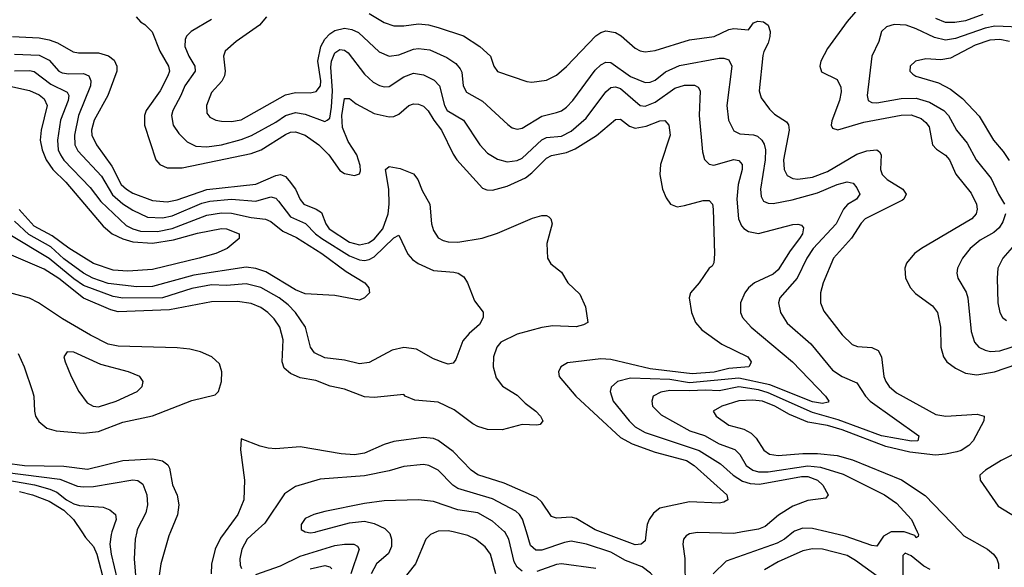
# Model space of a CAD drawing. Header units: inches. Extents: x 1308407 to 1441228, y 959628 to 1036311.
# Tile 301 of 656: x 1352671 to 1356668, y 1009856 to 1012078. Entities that reach past the tile are written whole.
import ezdxf

# ---------------------------------------------------------------- set-up
doc = ezdxf.new("R2010")
doc.units = ezdxf.units.IN
doc.header["$MEASUREMENT"] = 0
doc.layers.add('B3050', color=7, linetype='Continuous')
doc.layers.add('B3051', color=7, linetype='Continuous')

msp = doc.modelspace()

# ---------------------------------------------------------------- linework, layer by layer
at = {"layer": 'B3050', "color": 5}
for points, elevation in [([(1352922.4, 1010000), (1352937.6, 1009977.6), (1352970, 1009940.5), (1352984.1, 1009910), (1353014.4, 1009790)], 2720), ([(1353045.2, 1010000), (1353041.9, 1009990), (1353037.1, 1009950), (1353041.5, 1009910), (1353066.4, 1009806.4)], 2740), ([(1353145.7, 1010000), (1353138.9, 1009970), (1353135.1, 1009890), (1353143.6, 1009790)], 2760), ([(1353282.5, 1010000), (1353276, 1009984), (1353243.4, 1009870), (1353223.1, 1009730)], 2780), ([(1353504.8, 1010000), (1353485.9, 1009974.1), (1353464.4, 1009930), (1353449, 1009869), (1353447.8, 1009830)], 2820), ([(1353627.1, 1010000), (1353594, 1009970), (1353572.5, 1009930), (1353564.1, 1009890), (1353565.5, 1009865.5), (1353570.8, 1009850.8)], 2840), ([(1353831.2, 1010000), (1353850, 1009996.5), (1353870, 1009999), (1353873.5, 1010000)], 2860), ([(1354166.6, 1010000), (1354173.1, 1009993.1), (1354180.7, 1009970), (1354179.6, 1009940.4), (1354168.3, 1009911.7), (1354119.1, 1009870), (1354098.1, 1009830)], 2860), ([(1354362.5, 1010000), (1354338.7, 1009990), (1354319.1, 1009970), (1354277, 1009870), (1354221.3, 1009798.7)], 2880), ([(1354604.1, 1009830), (1354582.1, 1009910), (1354559.8, 1009939.8), (1354521.8, 1009970), (1354490, 1009985.5), (1354430.1, 1010000)], 2880), ([(1354710, 1009841.1), (1354690, 1009857.3), (1354678.4, 1009878.4), (1354656.7, 1009970), (1354639.7, 1009999.7), (1354639.4, 1010000)], 2860), ([(1355605, 1010000), (1355570, 1009993.9), (1355422.7, 1009997.3), (1355390, 1009991.4), (1355376, 1009984), (1355365.4, 1009970), (1355363.2, 1009950), (1355371.4, 1009891.4), (1355372, 1009768), (1355368, 1009750), (1355350, 1009742), (1355320.7, 1009750), (1355290, 1009767.8), (1355232.3, 1009832.3), (1355198.3, 1009858.3), (1355130, 1009883.6), (1355070, 1009917.9), (1354972.3, 1009950), (1354910, 1009962.1), (1354882.5, 1009957.5), (1354790, 1009925.4), (1354766.4, 1009926.4), (1354745, 1009945), (1354727.8, 1010000)], 2840), ([(1355214.1, 1010000), (1355210, 1009963.5), (1355194, 1009950), (1355170, 1009947.2), (1355028.4, 1010000)], 2820), ([(1355812.3, 1010000), (1355775.9, 1009970), (1355746.4, 1009953.6), (1355538.4, 1009881.6), (1355485.6, 1009830)], 2860), ([(1356209.1, 1010000), (1356177.8, 1009982.2), (1356150, 1009942), (1356130, 1009944.2), (1356022.3, 1009982.3), (1355948, 1010000)], 2860), ([(1356314.6, 1010000), (1356319.3, 1009990), (1356318.4, 1009981.6), (1356310, 1009976), (1356305.1, 1009985.1), (1356262.2, 1010000)], 2860), ([(1356489.4, 1010000), (1356504.4, 1009984.4), (1356600.2, 1009930), (1356623.8, 1009910), (1356637.8, 1009890), (1356644.9, 1009870), (1356644.9, 1009850)], 2880), ([(1353630, 1009827.3), (1353730, 1009862.8), (1353810, 1009901.3), (1353950, 1009944.2), (1353990, 1009950.8), (1354026.8, 1009950), (1354041.5, 1009941.5), (1354049.3, 1009930), (1354015, 1009830)], 2840), ([(1356167.2, 1009810), (1356064.3, 1009884.3), (1356030, 1009903.6), (1355930, 1009929.2), (1355890, 1009931.8), (1355850, 1009923.5), (1355750, 1009878.5), (1355694.6, 1009845.4)], 2880), ([(1356367.3, 1009847.3), (1356341.2, 1009861.2), (1356290, 1009902.2), (1356266, 1009914), (1356255.6, 1009904.4), (1356255.7, 1009824.3)], 2880), ([(1353850, 1009849.4), (1353910, 1009863.1), (1353930, 1009858.7), (1353937.4, 1009850)], 2820), ([(1355010, 1009851.4), (1354870.2, 1009869.8), (1354850, 1009867), (1354770, 1009839.9)], 2860)]:
    msp.add_lwpolyline(points, dxfattribs=dict(at, elevation=elevation))
at = {"layer": 'B3051', "color": 5}
for points, elevation in [([(1356090, 1012139.8), (1356030, 1012070.9), (1355950, 1011961.6), (1355922.6, 1011910), (1355918.8, 1011890), (1355926.4, 1011866.4), (1355990, 1011835.8), (1356004.9, 1011804.9), (1356005.9, 1011785.9), (1355999.2, 1011750), (1355968.3, 1011668.2), (1355965.6, 1011650), (1355970, 1011638.7), (1355991.8, 1011631.8), (1356097.5, 1011662.5), (1356250, 1011690.7), (1356290, 1011691.8), (1356330, 1011677.9), (1356350, 1011661.6), (1356363, 1011643), (1356377, 1011570), (1356392.2, 1011552.2), (1356428.9, 1011528.9), (1356445.9, 1011510), (1356470.8, 1011450.8), (1356534, 1011374), (1356554.6, 1011330), (1356558, 1011310), (1356554.4, 1011290), (1356536.3, 1011270), (1356331.3, 1011150), (1356304, 1011130), (1356271.3, 1011090), (1356264.9, 1011070), (1356267.1, 1011030), (1356287.7, 1010990), (1356307.8, 1010967.8), (1356376.9, 1010916.9), (1356396.3, 1010890), (1356408.9, 1010830), (1356410.8, 1010750), (1356421.6, 1010710), (1356435.4, 1010690), (1356470, 1010664.4), (1356510, 1010644.1), (1356557.2, 1010637.2), (1356629, 1010649), (1356810, 1010711.4)], 2920), ([(1353143.8, 1012090), (1353161.7, 1012070), (1353179.2, 1012059.2), (1353208.9, 1012028.9), (1353239.1, 1011950), (1353274.8, 1011890), (1353278.4, 1011870), (1353272.4, 1011850), (1353240.6, 1011790), (1353183.6, 1011710), (1353177.3, 1011690), (1353176.8, 1011650), (1353222.7, 1011510), (1353240.2, 1011490), (1353270, 1011477.8), (1353330, 1011476.6), (1353610, 1011534.7), (1353650.6, 1011550), (1353750, 1011612), (1353770, 1011621.5), (1353790, 1011623.4), (1353830.3, 1011610.3), (1353885.5, 1011570), (1353926.3, 1011530), (1353970, 1011466), (1353990, 1011454.6), (1354030, 1011446.6), (1354050, 1011452.2), (1354054.4, 1011465.6), (1354053.1, 1011486.9), (1354039.3, 1011530), (1354004.2, 1011584.2), (1353981.4, 1011641.4), (1353978, 1011690), (1353990, 1011758.5), (1354010, 1011758.2), (1354036.9, 1011736.9), (1354110, 1011698.2), (1354170, 1011684.3), (1354190, 1011686), (1354210, 1011694.6), (1354250, 1011730.2), (1354270, 1011736.3), (1354290, 1011734.8), (1354310, 1011727.3), (1354329, 1011709), (1354351.6, 1011670), (1354383.8, 1011630), (1354430, 1011532.4), (1354445.1, 1011510), (1354550, 1011395.2), (1354567.6, 1011387.6), (1354590, 1011385.9), (1354650, 1011402.4), (1354723.7, 1011436.3), (1354750, 1011456.5), (1354810, 1011516.6), (1354830, 1011527.7), (1354890, 1011539), (1354925.7, 1011554.3), (1355012, 1011608), (1355090, 1011672.6), (1355110, 1011674.3), (1355146.6, 1011646.6), (1355170, 1011638.6), (1355213.7, 1011646.3), (1355270, 1011668.4), (1355290, 1011668.9), (1355306.5, 1011650), (1355310.9, 1011610), (1355271.7, 1011490), (1355270.2, 1011450.2), (1355280.2, 1011390), (1355295.8, 1011355.8), (1355313.4, 1011330), (1355339.5, 1011319.5), (1355370, 1011323.7), (1355445, 1011345), (1355470, 1011344.9), (1355482.9, 1011330), (1355486.7, 1011310), (1355491.5, 1011128.5), (1355488.6, 1011091.4), (1355482.2, 1011077.8), (1355470, 1011069.7), (1355429.2, 1011010.8), (1355393.7, 1010970), (1355388.5, 1010950), (1355398.3, 1010890), (1355415, 1010850), (1355439.7, 1010819.7), (1355521.5, 1010761.5), (1355627.2, 1010710), (1355640.7, 1010690), (1355637.8, 1010682.2), (1355630.5, 1010669.5), (1355550, 1010662.6), (1355490, 1010648.6), (1355401.4, 1010641.4), (1355230, 1010661.4), (1355070, 1010699.6), (1355030, 1010702.8), (1354894.6, 1010685.4), (1354867.7, 1010670), (1354858, 1010650), (1354861.3, 1010630), (1354927.9, 1010550), (1355110, 1010382.8), (1355156.7, 1010356.7), (1355250, 1010322.8), (1355378.3, 1010290), (1355409.4, 1010270), (1355541.1, 1010150), (1355545.5, 1010130), (1355530, 1010120.5), (1355510, 1010116.8), (1355390, 1010122.2), (1355270, 1010096.2), (1355244.2, 1010075.8), (1355225.8, 1010050), (1355217.5, 1010030), (1355214.1, 1010000)], 2820), ([(1353450, 1012078.7), (1353366.7, 1012030), (1353348, 1012012), (1353342, 1011998), (1353341.5, 1011970), (1353357.8, 1011930), (1353381.9, 1011890), (1353382.8, 1011870), (1353341, 1011810), (1353325.3, 1011770), (1353291.9, 1011710), (1353286.7, 1011690), (1353294.1, 1011650), (1353316.9, 1011617), (1353350, 1011582), (1353385.7, 1011565.7), (1353430, 1011562.2), (1353490, 1011571.1), (1353570, 1011592.1), (1353612.1, 1011607.9), (1353710, 1011661.8), (1353750, 1011689.7), (1353790, 1011701.7), (1353830, 1011695.1), (1353910, 1011665.7), (1353919.1, 1011670), (1353930, 1011679.1), (1353936.9, 1011723.1), (1353940.5, 1011790), (1353934.3, 1011885.7), (1353936.6, 1011910), (1353950, 1011944.2), (1353970, 1011956.9), (1353990, 1011954.8), (1354003.9, 1011943.9), (1354070, 1011856.6), (1354105.1, 1011825.1), (1354131.1, 1011811.1), (1354150, 1011805.6), (1354170, 1011807.1), (1354230, 1011846.2), (1354270, 1011861.7), (1354310, 1011855), (1354353.5, 1011833.5), (1354375.2, 1011810), (1354395.4, 1011730), (1354406.3, 1011710), (1354472.3, 1011670), (1354539, 1011570), (1354570, 1011536.8), (1354610, 1011512.9), (1354650, 1011501.9), (1354690, 1011506.6), (1354710, 1011516.8), (1354790, 1011591), (1354810, 1011599.7), (1354870, 1011605.4), (1354910, 1011626.5), (1354970, 1011678.9), (1355050, 1011786), (1355070, 1011803.1), (1355090, 1011806.2), (1355110, 1011798.4), (1355190, 1011730.6), (1355210, 1011727.5), (1355250, 1011743.4), (1355330, 1011800.7), (1355370, 1011812.8), (1355410, 1011812.5), (1355424.9, 1011804.9), (1355434, 1011790), (1355429.6, 1011690), (1355442.4, 1011542.4), (1355451, 1011511), (1355470, 1011491.7), (1355488.5, 1011488.5), (1355570, 1011511.4), (1355590, 1011506.9), (1355603.8, 1011490), (1355603.9, 1011470), (1355587.2, 1011410), (1355582.8, 1011350), (1355589.6, 1011270), (1355601.5, 1011241.5), (1355610.5, 1011230.5), (1355630, 1011219.3), (1355670, 1011210.1), (1355810, 1011247.7), (1355830, 1011249.1), (1355844.4, 1011244.4), (1355853.5, 1011233.5), (1355848.4, 1011210), (1355836.8, 1011190), (1355799.3, 1011140.7), (1355750, 1011062.8), (1355730, 1011046.3), (1355653.5, 1011010), (1355629.4, 1010990), (1355614.1, 1010970), (1355597.5, 1010930), (1355596.8, 1010890), (1355605.6, 1010870), (1355640.6, 1010830), (1355808, 1010690), (1355942.3, 1010550), (1355955.6, 1010530), (1355953.2, 1010526.8), (1355930, 1010520.7), (1355890, 1010527.4), (1355716.1, 1010596.1), (1355590, 1010624), (1355390, 1010605.3), (1355310, 1010617.8), (1355150, 1010623.4), (1355098.2, 1010610), (1355072.5, 1010587.5), (1355068.6, 1010570), (1355079.8, 1010530), (1355144.7, 1010450), (1355170, 1010425.6), (1355210, 1010403.7), (1355429.6, 1010329.6), (1355515.5, 1010275.5), (1355567.5, 1010230), (1355605.6, 1010205.6), (1355635.8, 1010195.8), (1355673.7, 1010193.7), (1355844.5, 1010224.5), (1355870, 1010224.5), (1355910.1, 1010210), (1355930.9, 1010190), (1355953.7, 1010150), (1355943.4, 1010136.6), (1355870, 1010126.8), (1355810, 1010104), (1355751.6, 1010068.4), (1355697.9, 1010022.1), (1355670, 1010011.3), (1355605, 1010000)], 2840), ([(1353672, 1012090), (1353644.6, 1012055.4), (1353550, 1011989.8), (1353505.4, 1011950), (1353498.2, 1011930), (1353504.6, 1011870), (1353502.2, 1011850), (1353491.8, 1011828.2), (1353450, 1011782.6), (1353429.3, 1011730), (1353430, 1011698.8), (1353442.5, 1011682.5), (1353467.3, 1011670), (1353490, 1011665.9), (1353530, 1011665.1), (1353570, 1011671.3), (1353750, 1011773.1), (1353790, 1011783), (1353850, 1011781.7), (1353873.8, 1011786.2), (1353891.6, 1011810), (1353892.9, 1011830), (1353881.7, 1011910), (1353893.4, 1011970), (1353910, 1011998.8), (1353930, 1012021), (1353950, 1012034.2), (1353990, 1012043.9), (1354018.6, 1012038.6), (1354046.1, 1012026.1), (1354130, 1011948.2), (1354170, 1011930.1), (1354210, 1011935.1), (1354270, 1011958.9), (1354290, 1011961.8), (1354335.4, 1011955.4), (1354405, 1011925), (1354440.7, 1011900.7), (1354459.3, 1011879.3), (1354465.5, 1011865.5), (1354471.3, 1011810), (1354484, 1011784), (1354550, 1011747.9), (1354652.4, 1011652.4), (1354670, 1011639.7), (1354690, 1011634.5), (1354710, 1011638.7), (1354790, 1011686.8), (1354850, 1011701.4), (1354870, 1011708.9), (1354890, 1011723.2), (1354915.9, 1011750), (1355007.1, 1011872.9), (1355030, 1011895.7), (1355050, 1011906.1), (1355070, 1011905), (1355150, 1011847.3), (1355210, 1011823.6), (1355230, 1011824.3), (1355250, 1011832.5), (1355292.7, 1011867.3), (1355350, 1011892.7), (1355510, 1011922), (1355530, 1011922.4), (1355550, 1011915.9), (1355561.6, 1011890), (1355541.9, 1011730), (1355548.8, 1011670), (1355570, 1011627.1), (1355594.8, 1011614.8), (1355650, 1011611.5), (1355665.8, 1011605.8), (1355683.4, 1011590), (1355692.8, 1011572.8), (1355698, 1011550), (1355697.4, 1011510), (1355678.8, 1011390), (1355680.9, 1011360.9), (1355690, 1011341.6), (1355710, 1011333.6), (1355730, 1011333), (1355806.7, 1011346.7), (1355910, 1011375.4), (1355990, 1011409.6), (1356030, 1011420.9), (1356054.3, 1011414.3), (1356070, 1011396), (1356081.8, 1011370), (1356067.9, 1011350), (1356031.7, 1011328.3), (1356014.7, 1011310), (1355985.1, 1011250), (1355892.6, 1011150), (1355867, 1011110), (1355826.9, 1011030), (1355756.8, 1010950), (1355751, 1010930), (1355759.8, 1010890), (1355786.6, 1010846.6), (1355882.9, 1010762.9), (1355970, 1010656.6), (1356010, 1010630.1), (1356070, 1010604.5), (1356105.1, 1010550), (1356123.7, 1010530), (1356321.1, 1010390), (1356317.3, 1010370), (1356291.4, 1010368.6), (1356170, 1010390), (1355994, 1010454), (1355890, 1010483.8), (1355710, 1010564.5), (1355670, 1010576.9), (1355590, 1010588.5), (1355510, 1010572), (1355455.6, 1010575.6), (1355390, 1010571.7), (1355310, 1010573.8), (1355273.4, 1010566.6), (1355242.4, 1010550), (1355236.9, 1010530), (1355240.2, 1010510), (1355274.7, 1010474.7), (1355391.1, 1010410), (1355450.6, 1010390.6), (1355510, 1010357.5), (1355573.8, 1010333.8), (1355594.1, 1010314.1), (1355619.9, 1010270), (1355647.8, 1010250), (1355670, 1010244.3), (1355710, 1010243.7), (1355870, 1010268.4), (1355921.9, 1010261.9), (1356013.9, 1010233.9), (1356181.3, 1010150), (1356230, 1010117.1), (1356291.2, 1010050), (1356314.6, 1010000)], 2860), ([(1354090, 1012102.7), (1354150, 1012067.5), (1354190, 1012053.4), (1354230, 1012053), (1354290, 1012061.7), (1354330, 1012057.5), (1354370, 1012046.4), (1354472.7, 1012012.7), (1354538.2, 1011970), (1354582.3, 1011930), (1354595.5, 1011890), (1354610, 1011868.2), (1354730, 1011828.1), (1354750, 1011825.4), (1354810, 1011832.7), (1354850, 1011852.8), (1354890, 1011887.7), (1355010, 1012012.2), (1355030, 1012026.3), (1355050, 1012032.5), (1355090, 1012025.6), (1355112.4, 1012012.4), (1355170, 1011963), (1355190, 1011951.6), (1355210, 1011947.4), (1355250, 1011953.6), (1355390, 1011996.1), (1355489.6, 1012010), (1355550, 1012038.6), (1355570, 1012042.2), (1355630, 1012036.4), (1355650, 1012065.5), (1355668, 1012072), (1355690.2, 1012070.2), (1355710, 1012056.4), (1355717.2, 1012030), (1355715.6, 1012010), (1355710, 1011982.7), (1355691.3, 1011948.7), (1355687.7, 1011932.3), (1355673.4, 1011790), (1355681.4, 1011761.4), (1355714.5, 1011714.5), (1355734.5, 1011694.5), (1355783.7, 1011663.7), (1355792, 1011652), (1355794.1, 1011630), (1355771.2, 1011510), (1355774.8, 1011470), (1355786.4, 1011446.4), (1355810, 1011433.4), (1355830, 1011430.5), (1355890, 1011439.6), (1355950, 1011461.8), (1356070, 1011532.4), (1356110, 1011546.6), (1356150.1, 1011550.1), (1356161.7, 1011541.7), (1356167.9, 1011530), (1356166.1, 1011470), (1356172.5, 1011450), (1356192.4, 1011430), (1356256.2, 1011390), (1356270.2, 1011370), (1356260.8, 1011350), (1356254.2, 1011345.8), (1356103.2, 1011270), (1356087.2, 1011252.8), (1356047.9, 1011192.1), (1355974.1, 1011110), (1355932.2, 1011010), (1355922, 1010970), (1355922, 1010930), (1355935.8, 1010895.8), (1356010, 1010799.1), (1356050, 1010760.2), (1356072.1, 1010752.1), (1356130, 1010748.6), (1356156.3, 1010736.3), (1356170.1, 1010710.1), (1356179.6, 1010630), (1356187.1, 1010610), (1356201.2, 1010590), (1356230, 1010564.4), (1356390, 1010476.8), (1356430.1, 1010470.1), (1356557.4, 1010477.4), (1356586.4, 1010470), (1356584.9, 1010450), (1356541.2, 1010370), (1356524.3, 1010350), (1356492.9, 1010330), (1356475.4, 1010324.6), (1356430, 1010314.7), (1356388.4, 1010311.6), (1356284, 1010324), (1356186.8, 1010346.8), (1356010, 1010413.5), (1355950, 1010431.8), (1355870, 1010445.8), (1355796.2, 1010476.2), (1355736.7, 1010510), (1355687.1, 1010530), (1355645.5, 1010534.5), (1355590, 1010531.1), (1355521.6, 1010510), (1355486.7, 1010490), (1355498, 1010470), (1355550, 1010433.6), (1355610, 1010416.8), (1355640.5, 1010400.5), (1355660.5, 1010380.5), (1355691.3, 1010331.3), (1355714.8, 1010314.8), (1355749.7, 1010309.7), (1355850, 1010318.5), (1355910, 1010318.5), (1355990, 1010310.1), (1356051.9, 1010291.9), (1356250.6, 1010210.6), (1356347.1, 1010147.1), (1356489.4, 1010000)], 2880), ([(1356580.5, 1012099.5), (1356510, 1012074.2), (1356466.7, 1012066.7), (1356430, 1012066.6), (1356390, 1012083.5)], 2920), ([(1356730, 1012048.2), (1356630, 1012052.5), (1356590, 1012043.5), (1356470, 1012001.7), (1356430, 1011994.8), (1356385.4, 1012005.4), (1356310, 1012041.6), (1356270, 1012055.4), (1356221.1, 1012058.9), (1356190, 1012049.7), (1356170.2, 1012029.8), (1356158.6, 1011990), (1356131, 1011930), (1356110.9, 1011770), (1356114.9, 1011750), (1356130, 1011741.7), (1356150, 1011741.1), (1356250, 1011758.2), (1356310, 1011759.2), (1356363.8, 1011743.8), (1356422, 1011710), (1356441.5, 1011690), (1356474.1, 1011630), (1356517.1, 1011577.1), (1356554.5, 1011510), (1356614.4, 1011434.4), (1356644, 1011370), (1356669.2, 1011329.2)], 2940), ([(1352642, 1012010), (1352750, 1012004.1), (1352790, 1011996.7), (1352824.3, 1011984.3), (1352887.2, 1011947.2), (1352910, 1011943.3), (1352990, 1011943.7), (1353031.4, 1011931.4), (1353053.5, 1011913.5), (1353064.7, 1011890), (1353065.4, 1011870), (1353027.9, 1011770), (1352973.1, 1011670), (1352962.3, 1011630), (1352963, 1011610), (1352982.8, 1011570), (1353044.1, 1011484.1), (1353083, 1011410), (1353104.1, 1011390), (1353130, 1011374.2), (1353210, 1011345.2), (1353270, 1011338.6), (1353310, 1011347.3), (1353430, 1011389.1), (1353630, 1011410.7), (1353710, 1011446.2), (1353730, 1011449.6), (1353750, 1011441.5), (1353764.5, 1011424.5), (1353790.6, 1011390), (1353809.1, 1011349.1), (1353824.1, 1011330), (1353874.7, 1011310), (1353896.2, 1011296.2), (1353912.9, 1011250), (1353927.2, 1011230), (1354010, 1011174.9), (1354050, 1011164.3), (1354086.8, 1011173.2), (1354110, 1011188), (1354145.1, 1011230), (1354166.1, 1011290), (1354170.2, 1011330.2), (1354169.7, 1011390), (1354155.2, 1011470), (1354170, 1011483.2), (1354215, 1011475), (1354270, 1011452.4), (1354287.2, 1011430), (1354305, 1011385), (1354335.7, 1011330), (1354342.7, 1011250), (1354350, 1011222.6), (1354370, 1011193.7), (1354390, 1011182.6), (1354410, 1011177.1), (1354450, 1011176), (1354547.9, 1011192.1), (1354610, 1011212.2), (1354752.3, 1011272.3), (1354790, 1011283.1), (1354810, 1011283.8), (1354818.9, 1011278.9), (1354827.7, 1011270), (1354832.4, 1011250), (1354811.1, 1011170), (1354813.1, 1011110), (1354827.1, 1011087.1), (1354870, 1011054), (1354896.3, 1011010), (1354945.1, 1010965.1), (1354967.3, 1010912.7), (1354977.6, 1010850), (1354960.2, 1010839.8), (1354930, 1010832.5), (1354835.5, 1010835.5), (1354790, 1010829.6), (1354690, 1010801.7), (1354624.1, 1010770), (1354607.3, 1010750), (1354593.7, 1010710), (1354593, 1010670), (1354604.7, 1010624.7), (1354631.3, 1010591.3), (1354690, 1010554.4), (1354722.5, 1010522.5), (1354765.6, 1010490), (1354785.2, 1010470), (1354794.6, 1010450), (1354783.7, 1010436.3), (1354770, 1010432.8), (1354710, 1010435.8), (1354630, 1010414), (1354570, 1010416), (1354530, 1010427.4), (1354510, 1010438.3), (1354435.1, 1010495.1), (1354370, 1010526.1), (1354274.3, 1010534.3), (1354236, 1010550), (1354230, 1010557.2), (1354110, 1010545.6), (1354070, 1010548), (1353990, 1010579.1), (1353931.1, 1010591.1), (1353873.6, 1010613.6), (1353810, 1010625.7), (1353770, 1010642.1), (1353744.9, 1010664.9), (1353736.2, 1010690), (1353739.7, 1010779.7), (1353726.3, 1010830), (1353703.8, 1010863.8), (1353677.4, 1010890), (1353649.8, 1010910), (1353610, 1010927.2), (1353555.4, 1010935.4), (1353450, 1010933.3), (1353278.5, 1010901.4), (1353070, 1010892.4), (1353040.4, 1010900.4), (1352930, 1010948.3), (1352830, 1011028.4), (1352770, 1011066.3), (1352570, 1011151.2)], 2780), ([(1356689.6, 1011989.6), (1356650, 1011997.4), (1356610, 1011994.5), (1356550, 1011974.6), (1356450, 1011921.9), (1356410, 1011915.8), (1356350, 1011919.9), (1356307.4, 1011910), (1356285.8, 1011890), (1356284, 1011870), (1356296.7, 1011856.7), (1356308.6, 1011848.6), (1356401.6, 1011821.6), (1356450, 1011796.8), (1356498.6, 1011758.6), (1356566.5, 1011686.6), (1356623.7, 1011590), (1356663.5, 1011543.6), (1356687.3, 1011507.3)], 2960), ([(1352650, 1011938.5), (1352750, 1011934.4), (1352790, 1011913.4), (1352829.6, 1011870), (1352843.2, 1011863.2), (1352870, 1011858.9), (1352930, 1011860.1), (1352951.6, 1011850), (1352959.4, 1011830), (1352958.5, 1011810), (1352909.4, 1011690), (1352893.7, 1011610), (1352894.8, 1011570), (1352906.7, 1011546.7), (1353002.8, 1011442.8), (1353047.4, 1011367.4), (1353090, 1011330.4), (1353130, 1011304.9), (1353190, 1011277.5), (1353250, 1011274.3), (1353290, 1011281.8), (1353410, 1011334.3), (1353442.5, 1011342.5), (1353530, 1011349.8), (1353630, 1011342.4), (1353690, 1011360.1), (1353710, 1011353.4), (1353721.8, 1011341.8), (1353770, 1011278), (1353831.5, 1011251.5), (1353871.2, 1011210), (1353897.6, 1011190), (1354010, 1011119.4), (1354050, 1011103.4), (1354070, 1011101.4), (1354090, 1011105.5), (1354110, 1011116.2), (1354190, 1011193.5), (1354210, 1011203.7), (1354246.8, 1011126.8), (1354265.4, 1011105.4), (1354288.5, 1011088.5), (1354350, 1011060.2), (1354433.7, 1011053.7), (1354450.6, 1011050), (1354474.3, 1011034.3), (1354488.5, 1011010), (1354517.2, 1010937.2), (1354551.9, 1010891.9), (1354552, 1010870), (1354538, 1010842), (1354495.2, 1010804.8), (1354470, 1010775.6), (1354441, 1010699), (1354430, 1010684.7), (1354410, 1010680.9), (1354390, 1010687), (1354350, 1010702.4), (1354281.7, 1010741.7), (1354230, 1010748.7), (1354182.6, 1010737.4), (1354090, 1010686.6), (1354050, 1010682.5), (1353990, 1010697.3), (1353910, 1010706.7), (1353867, 1010727), (1353850.7, 1010750), (1353830.5, 1010830), (1353789.9, 1010890), (1353760.9, 1010920.9), (1353724.6, 1010950), (1353650, 1010991.3), (1353590, 1011005.9), (1353510, 1010999.3), (1353450, 1011002.4), (1353370, 1010987.9), (1353250, 1010949), (1353090, 1010948.6), (1353050, 1010955.6), (1352930, 1010999.4), (1352890, 1011027), (1352790, 1011109.9), (1352630, 1011204.6)], 2760), ([(1352650, 1011870.1), (1352710, 1011872.4), (1352730, 1011867.6), (1352796.8, 1011816.8), (1352863.5, 1011783.6), (1352870.5, 1011770), (1352866.8, 1011750), (1352836.3, 1011670), (1352824.1, 1011590), (1352827.4, 1011550), (1352835.7, 1011530), (1352850, 1011508.8), (1352957.1, 1011397.1), (1353000.7, 1011340.7), (1353103.4, 1011243.4), (1353129.4, 1011229.4), (1353160.8, 1011220.8), (1353230, 1011219.3), (1353290, 1011231.5), (1353430, 1011285.2), (1353490, 1011295.1), (1353530, 1011293.7), (1353610, 1011276), (1353668.4, 1011268.4), (1353690, 1011259), (1353739.6, 1011219.6), (1353795.1, 1011195.1), (1353897, 1011130), (1353996.7, 1011056.7), (1354072.2, 1011010), (1354088.2, 1010990), (1354090.3, 1010969.7), (1354070, 1010949.5), (1354050, 1010940.7), (1353950, 1010959.1), (1353830, 1010965.3), (1353790, 1010981.6), (1353670, 1011055.4), (1353630, 1011068.8), (1353590, 1011074.4), (1353378.1, 1011041.9), (1353210, 1010995.8), (1353146.2, 1010993.9), (1353030, 1011007.9), (1352966.9, 1011030), (1352930, 1011049.1), (1352850, 1011107.6), (1352796.5, 1011156.5), (1352707.1, 1011207.1), (1352650, 1011261.4)], 2740), ([(1352630, 1011807.9), (1352710, 1011790.5), (1352750, 1011773.6), (1352770, 1011756.8), (1352782.6, 1011730), (1352757.2, 1011630), (1352753.6, 1011590), (1352761.3, 1011550), (1352777.7, 1011510), (1352805.5, 1011470), (1352858.4, 1011418.4), (1353010, 1011240.3), (1353046.5, 1011210), (1353088.9, 1011188.9), (1353130, 1011176.8), (1353210, 1011171.6), (1353295.5, 1011184.5), (1353392, 1011212), (1353490, 1011231.3), (1353510, 1011229.2), (1353561.6, 1011210), (1353562, 1011190), (1353513.1, 1011150), (1353466.7, 1011130), (1353398.9, 1011110), (1353210, 1011064.5), (1353110, 1011057.7), (1353050, 1011061.4), (1352970, 1011089.6), (1352870, 1011151.5), (1352801.8, 1011201.8), (1352730, 1011239.8), (1352668.7, 1011308.7)], 2720), ([(1356672.5, 1011290), (1356661.7, 1011258.3), (1356646.7, 1011233.3), (1356625.6, 1011214.4), (1356570, 1011184.1), (1356529.3, 1011150), (1356498.9, 1011110), (1356478.8, 1011070), (1356475.9, 1011050), (1356479.7, 1011030), (1356513.1, 1010973.1), (1356520.5, 1010950), (1356533, 1010813), (1356546.8, 1010770), (1356564.9, 1010750), (1356590, 1010736.8), (1356612.3, 1010732.3), (1356650, 1010734.7), (1356830, 1010793.3)], 2940), ([(1356710, 1011164.2), (1356662.2, 1011110), (1356642.5, 1011070), (1356638.7, 1011030), (1356641.9, 1010930), (1356649.4, 1010890), (1356660.7, 1010870), (1356677, 1010857)], 2960), ([(1352664.2, 1010724.2), (1352688.6, 1010670), (1352722.7, 1010570), (1352728.4, 1010550), (1352730.2, 1010490), (1352734.7, 1010470), (1352748, 1010448), (1352781.2, 1010421.2), (1352818.8, 1010410), (1352930, 1010400.1), (1352990, 1010407.5), (1353090, 1010444.6), (1353209.5, 1010470.5), (1353370, 1010533.5), (1353464.6, 1010555.4), (1353477.4, 1010570), (1353489.8, 1010610), (1353491.9, 1010650), (1353482, 1010682), (1353450.6, 1010710.6), (1353404.5, 1010730), (1353360.8, 1010740.8), (1353310, 1010746.4), (1353070, 1010753.6), (1353030, 1010761.1), (1352957.5, 1010797.5), (1352844.5, 1010864.5), (1352747, 1010930), (1352710, 1010948.7), (1352610, 1010974.9)], 2820), ([(1355028.4, 1010000), (1355007.7, 1010007.7), (1354930, 1010053.8), (1354910, 1010059.6), (1354850, 1010056.3), (1354830, 1010062.5), (1354790, 1010121.1), (1354770, 1010139.2), (1354637.6, 1010197.6), (1354531.2, 1010231.2), (1354503.9, 1010250), (1354430, 1010326.4), (1354370, 1010370.9), (1354350, 1010379.4), (1354310, 1010383.6), (1354190, 1010366.1), (1354150, 1010354.3), (1354070, 1010319.4), (1354030, 1010312.3), (1353976.1, 1010316.1), (1353810, 1010345.7), (1353710, 1010336.8), (1353679, 1010339), (1353647.1, 1010347.1), (1353570, 1010378), (1353567.1, 1010332.9), (1353583.8, 1010210), (1353581, 1010130), (1353555.7, 1010070), (1353504.8, 1010000)], 2820), ([(1356759.3, 1010340.7), (1356655.3, 1010290), (1356592.4, 1010250), (1356569.2, 1010230), (1356570.2, 1010210), (1356643.9, 1010103.9), (1356790, 1010014.7)], 2920), ([(1352610, 1010280.3), (1352690, 1010269), (1352850, 1010266.7), (1352945.9, 1010254.1), (1353090, 1010290.1), (1353210, 1010295.8), (1353250, 1010288.8), (1353272.3, 1010272.3), (1353278.7, 1010258.7), (1353291.2, 1010191.2), (1353309.6, 1010149.6), (1353316.8, 1010110), (1353310.7, 1010069.3), (1353282.5, 1010000)], 2780), ([(1354727.8, 1010000), (1354711.7, 1010051.7), (1354700.5, 1010070), (1354684.4, 1010084.4), (1354590, 1010133.4), (1354450, 1010175.7), (1354429.2, 1010190), (1354370, 1010249.8), (1354331.5, 1010270), (1354310, 1010273), (1354230, 1010265.7), (1354170, 1010248.1), (1354070, 1010226.9), (1353890, 1010214), (1353790, 1010184.2), (1353745.9, 1010154.1), (1353665.3, 1010034.7), (1353627.1, 1010000)], 2840), ([(1352610, 1010242.9), (1352833.6, 1010213.6), (1352905.7, 1010185.7), (1352930, 1010182.1), (1352970, 1010184.6), (1353130, 1010211), (1353150, 1010208.7), (1353170, 1010194.2), (1353186.2, 1010150), (1353190.1, 1010110), (1353182.4, 1010077.6), (1353147.9, 1010010), (1353145.7, 1010000)], 2760), ([(1352631.2, 1010208.8), (1352731.1, 1010191.1), (1352793.5, 1010173.5), (1352821.1, 1010161.1), (1352860.5, 1010130), (1352890, 1010113.6), (1352913.6, 1010106.4), (1353010, 1010099.8), (1353037, 1010090), (1353059.7, 1010070), (1353061.9, 1010050), (1353045.2, 1010000)], 2740), ([(1352670, 1010164.4), (1352722.7, 1010150), (1352790, 1010124.1), (1352850, 1010087.7), (1352888.5, 1010050), (1352922.4, 1010000)], 2720), ([(1354639.4, 1010000), (1354590, 1010043.9), (1354530, 1010076.6), (1354450, 1010089.5), (1354350, 1010123), (1354290, 1010130.5), (1354150, 1010125.7), (1354070, 1010115), (1353910, 1010082.2), (1353864.9, 1010070), (1353830, 1010054), (1353812.9, 1010030), (1353814, 1010010), (1353830, 1010000.2), (1353831.2, 1010000)], 2860), ([(1353873.5, 1010000), (1354010, 1010037.1), (1354070, 1010043.2), (1354110, 1010034.3), (1354153.7, 1010013.7), (1354166.6, 1010000)], 2860), ([(1354430.1, 1010000), (1354410, 1010004.9), (1354370, 1010003.2), (1354362.5, 1010000)], 2880), ([(1355948, 1010000), (1355890, 1010013.8), (1355850, 1010015.5), (1355816.5, 1010003.5), (1355812.3, 1010000)], 2860), ([(1356262.2, 1010000), (1356260.6, 1010000.6), (1356210, 1010000.5), (1356209.1, 1010000)], 2860)]:
    msp.add_lwpolyline(points, dxfattribs=dict(at, elevation=elevation))
at = {"layer": 'B3051', "color": 5, "elevation": 2840}
msp.add_lwpolyline([(1352862.8, 1010730), (1352850.4, 1010710), (1352854.6, 1010690), (1352879, 1010630), (1352910.2, 1010570), (1352944.1, 1010524.1), (1352969.5, 1010509.5), (1352990, 1010507.8), (1353062.4, 1010530), (1353147.6, 1010570), (1353167.6, 1010590), (1353171.8, 1010610), (1353158.4, 1010630), (1353112, 1010650), (1352999.4, 1010679.4), (1352890, 1010729.7)], close=True, dxfattribs=at)

doc.saveas('drawing.dxf')
